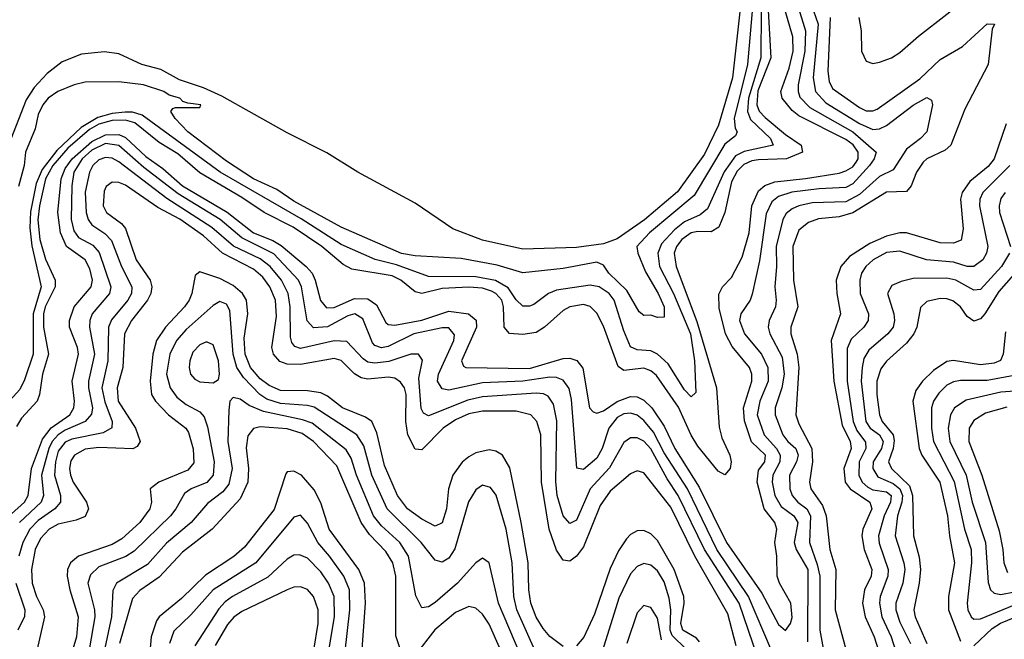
# Model space of a CAD drawing. Header units: inches. Extents: x 990535 to 1117859, y 769386 to 892122.
# Tile 451 of 656: x 1055255 to 1058180, y 817563 to 819403. Entities that reach past the tile are written whole.
import ezdxf

# ---------------------------------------------------------------- set-up
doc = ezdxf.new("R2010")
doc.units = ezdxf.units.IN
doc.header["$MEASUREMENT"] = 0
doc.layers.add('B0851', color=7, linetype='Continuous')

msp = doc.modelspace()

# ---------------------------------------------------------------- linework, layer by layer
at = {"layer": 'B0851', "color": 5}
for points, elevation in [([(1057401.4, 819490), (1057372.8, 819230), (1057331, 819090), (1057290, 819003.5), (1057210, 818891.7), (1057111.4, 818808.6), (1057030, 818752.1), (1056990, 818737.3), (1056910, 818726.5), (1056750, 818721.5), (1056630, 818748.8), (1056542.3, 818782.3), (1056430, 818858.1), (1056259.8, 818950), (1056167.3, 819007.3), (1056050, 819066.8), (1055856, 819176), (1055801, 819201), (1055730, 819224.5), (1055675.1, 819255.1), (1055618.2, 819270), (1055550, 819301.3), (1055507.5, 819307.5), (1055439, 819301), (1055381.7, 819278.3), (1055337.1, 819242.9), (1055298.6, 819201.4), (1055274.5, 819165.5), (1055221.7, 819030)], 2320), ([(1057437.5, 819497.5), (1057417.7, 819270), (1057378.3, 819110), (1057381.2, 819081.2), (1057387.1, 819070), (1057381.7, 819058.3), (1057350, 819033.2), (1057259.1, 818880.9), (1057126.7, 818770), (1057088.5, 818730), (1057091.4, 818710), (1057114.6, 818654.6), (1057152.2, 818590), (1057169.5, 818550), (1057170, 818519.6), (1057150, 818518.8), (1057130, 818525.7), (1057110, 818524.6), (1057095.2, 818535.2), (1057059, 818599), (1057005.2, 818650), (1056990, 818674.4), (1056970, 818683.4), (1056870, 818664.4), (1056750, 818651), (1056674.2, 818674.2), (1056566.4, 818693.6), (1056430, 818701.9), (1056390, 818708.7), (1056210, 818786.7), (1056070, 818864.5), (1056019.2, 818899.2), (1055950, 818930.8), (1055870, 818983.4), (1055754.8, 819070), (1055716.8, 819110), (1055703.9, 819130), (1055710, 819139.5), (1055718, 819142), (1055790, 819142), (1055793.5, 819150), (1055755, 819155), (1055740.3, 819160.3), (1055731.3, 819170), (1055699.1, 819179.1), (1055683.5, 819190), (1055622.7, 819210), (1055550, 819219), (1055450, 819217.9), (1055417, 819210), (1055368.8, 819190), (1055340.1, 819170), (1055323.6, 819150), (1055310, 819121.1), (1055300.8, 819079.2), (1055272.2, 819010), (1055268.3, 818970), (1055251.8, 818908.2)], 2340), ([(1057599.5, 819470), (1057627.8, 819390), (1057613, 819230), (1057619.2, 819190), (1057650, 819156.6), (1057750, 819094.5), (1057790, 819076.6), (1057810, 819078.7), (1057830.8, 819089.2), (1057910, 819149), (1057950, 819171.6), (1057963.9, 819163.9), (1057967, 819150), (1057950.1, 819069.9), (1057931.5, 819050), (1057890, 819018.4), (1057850, 818957.2), (1057810, 818937.7), (1057750, 818883.6), (1057710, 818861.8), (1057610, 818859.3), (1057570, 818850.7), (1057550, 818840.9), (1057532.9, 818827.1), (1057522.5, 818810), (1057503.1, 818730), (1057503.8, 818670), (1057498.4, 818610), (1057503.1, 818570), (1057500.8, 818550), (1057482.3, 818510), (1057479.1, 818490), (1057483.9, 818470), (1057520.4, 818400.4), (1057526.1, 818350), (1057519.7, 818310), (1057499.6, 818250), (1057499.8, 818230), (1057522.8, 818170), (1057537.7, 818150), (1057561, 818130), (1057567.6, 818110), (1057562.7, 818090), (1057542.3, 818050), (1057543.3, 818010), (1057550.6, 817990), (1057566.9, 817970), (1057593.4, 817950), (1057604.5, 817930), (1057601.9, 817850), (1057625, 817785), (1057632.3, 817750), (1057632.9, 817590), (1057665, 817410)], 2460), ([(1057748.1, 819410), (1057755.1, 819370), (1057756, 819310), (1057770, 819280.2), (1057790, 819272.9), (1057810, 819276.7), (1057845.2, 819290), (1057870, 819305.4), (1057925.4, 819354.6), (1058093.8, 819486.2)], 2520), ([(1055202.2, 817910), (1055269.4, 817970), (1055280.8, 817990), (1055290, 818070), (1055322.6, 818157.4), (1055349.2, 818190.8), (1055404.5, 818230), (1055416.6, 818250), (1055418.5, 818270), (1055411.1, 818330), (1055430, 818410), (1055427.2, 818430), (1055403.6, 818490), (1055403.1, 818510), (1055417.4, 818550), (1055467.5, 818610), (1055471.8, 818630), (1055463.6, 818663.6), (1055450, 818689.7), (1055394.6, 818730), (1055376.8, 818770), (1055368.5, 818830), (1055378.7, 818930), (1055390, 818960.7), (1055411.4, 818990), (1055470, 819041.5), (1055510, 819061.5), (1055550, 819061.9), (1055570, 819053.4), (1055630, 818996.5), (1055680.9, 818960.9), (1055738.6, 818910), (1055871.8, 818831.8), (1055950, 818770.3), (1056007.4, 818747.4), (1056032, 818732), (1056106.6, 818670), (1056123.8, 818650), (1056133.4, 818630), (1056149.3, 818569.3), (1056166.9, 818546.9), (1056190, 818548.1), (1056250, 818575), (1056290, 818573.7), (1056315.8, 818555.8), (1056343.4, 818503.4), (1056350, 818498), (1056370, 818496.1), (1056450, 818511), (1056530, 818537.7), (1056589, 818530), (1056611.1, 818511.1), (1056612.5, 818490), (1056568.3, 818390), (1056573.8, 818373.8), (1056581, 818370), (1056770, 818367.6), (1056870, 818397.1), (1056890, 818397.8), (1056910.8, 818390.8), (1056928, 818368), (1056948.6, 818250), (1056958.9, 818238.9), (1056970, 818234.1), (1056990, 818241.5), (1057030, 818269.5), (1057070, 818283.9), (1057090, 818283.3), (1057110, 818273.2), (1057133.1, 818250), (1057170, 818196.4), (1057202.1, 818130), (1057274.3, 818014.3), (1057355.3, 817850), (1057459.8, 817699.8), (1057510, 817607.2), (1057530, 817589), (1057544.8, 817610), (1057550, 817627.6), (1057546.4, 817670), (1057512.4, 817730), (1057505.8, 817750), (1057504.6, 817810), (1057498.7, 817850), (1057504.8, 817890), (1057498.3, 817910), (1057466.7, 817950), (1057446.3, 818030), (1057450, 818065.4), (1057469.3, 818090), (1057470.6, 818110), (1057429.6, 818149.6), (1057408.2, 818211.8), (1057405.8, 818250), (1057430.3, 818330), (1057430.8, 818350), (1057423.4, 818370), (1057372.3, 818432.3), (1057351.8, 818470), (1057333.6, 818546.4), (1057332.3, 818587.7), (1057343.7, 818610), (1057370, 818637.7), (1057401.8, 818698.2), (1057422.3, 818770), (1057430.3, 818850), (1057450, 818894.8), (1057469.3, 818910.7), (1057498.5, 818921.5), (1057590, 818931), (1057690, 818947.2), (1057710, 818954.2), (1057730, 818966.6), (1057740.3, 818979.7), (1057746.5, 818990), (1057746.8, 819010), (1057731.1, 819031.1), (1057710, 819047.5), (1057570, 819117.5), (1057550, 819133.4), (1057520.5, 819170), (1057516.1, 819190), (1057541, 819259), (1057553.6, 819310), (1057552.1, 819352.1), (1057529, 819430)], 2420), ([(1057457.9, 819430), (1057456.7, 819290), (1057420.4, 819170), (1057417.8, 819130), (1057426.8, 819106.8), (1057486.2, 819050), (1057494.1, 819030), (1057408.1, 819011.9), (1057381.7, 818998.3), (1057348.5, 818951.5), (1057299.1, 818840.9), (1057276.9, 818823.1), (1057230, 818802.3), (1057201.1, 818778.9), (1057162.3, 818737.7), (1057150.7, 818710), (1057156, 818670), (1057197.8, 818590), (1057248.1, 818470), (1057260, 818390), (1057264.2, 818295.8), (1057250, 818282.6), (1057230, 818303.4), (1057181.5, 818381.5), (1057150, 818409.3), (1057130, 818419.8), (1057090, 818422.5), (1057070, 818431.1), (1057050, 818479.1), (1057021.6, 818570), (1057006.1, 818590), (1056976.7, 818610), (1056950, 818614.2), (1056850, 818599.6), (1056826.7, 818590), (1056782.3, 818557.7), (1056770, 818552.6), (1056750, 818552.4), (1056730, 818570.8), (1056706.7, 818606.7), (1056668.5, 818628.5), (1056610, 818639.6), (1056470, 818640.3), (1056375, 818675), (1056310.9, 818690.9), (1056210, 818735.1), (1056091.3, 818811.3), (1055850.6, 818950.6), (1055619.4, 819119.4), (1055590, 819128.1), (1055568.6, 819128.6), (1055530, 819124.5), (1055487.8, 819112.2), (1055437.5, 819082.5), (1055365.2, 819014.8), (1055322, 818958), (1055303.8, 818916.2), (1055287.6, 818832.4), (1055285.4, 818785.4), (1055291.7, 818731.7), (1055318.8, 818610), (1055295.1, 818530), (1055295.7, 818410), (1055270, 818333.6), (1055255.6, 818304.4), (1055206.7, 818250)], 2360), ([(1057479.2, 819430), (1057486.6, 819290), (1057448.6, 819191.4), (1057445.2, 819150), (1057451.8, 819131.8), (1057470, 819112.8), (1057530, 819061.7), (1057576.6, 819030), (1057580.9, 819010), (1057533.8, 818990), (1057450, 818987.1), (1057430, 818984), (1057406.7, 818973.3), (1057386.9, 818953.1), (1057370, 818921.9), (1057349.8, 818830), (1057332.7, 818787.3), (1057310, 818773.5), (1057270, 818774.5), (1057250, 818769.9), (1057222.2, 818750), (1057206.6, 818730), (1057199.4, 818710), (1057205.4, 818670), (1057267.1, 818507.1), (1057325.1, 818310), (1057333, 818193), (1057341.1, 818161.1), (1057365.1, 818110), (1057369.4, 818090), (1057366, 818070), (1057350, 818051.5), (1057330, 818062.2), (1057270, 818136.7), (1057250, 818169.3), (1057212.6, 818252.6), (1057146.7, 818346.7), (1057130, 818360.5), (1057110, 818368.2), (1057050, 818360.9), (1057033.4, 818373.4), (1056990, 818492.7), (1056970, 818531.8), (1056950, 818551.6), (1056930, 818557.1), (1056889.8, 818550.2), (1056870, 818539.1), (1056814.9, 818490), (1056790, 818474.5), (1056750, 818467.7), (1056710, 818470.8), (1056694.5, 818490), (1056692.9, 818550), (1056687.3, 818570), (1056670.2, 818590), (1056656.7, 818596.7), (1056630, 818605.9), (1056590, 818608.6), (1056510, 818604.4), (1056450, 818590.2), (1056430, 818595.1), (1056388, 818630), (1056362.3, 818642.3), (1056242.4, 818662.4), (1056216.5, 818676.5), (1056152.7, 818730), (1056067.3, 818787.3), (1055982.1, 818830), (1055915.3, 818875.3), (1055790, 818948.4), (1055725.2, 819005.2), (1055670, 819038.2), (1055596.9, 819096.9), (1055570, 819104.5), (1055530, 819103.4), (1055490, 819092.5), (1055462.7, 819077.3), (1055398.2, 819021.8), (1055353.3, 818970), (1055331.8, 818930), (1055314.4, 818850), (1055309.1, 818809.1), (1055315.3, 818750), (1055331.5, 818691.5), (1055360.9, 818630), (1055361, 818621), (1055360.9, 818610), (1055331, 818550), (1055325.6, 818530), (1055325.7, 818490), (1055341.2, 818410), (1055323.5, 818350), (1055314.6, 818290), (1055307.4, 818270), (1055260.8, 818219.2), (1055245.4, 818194.6)], 2380), ([(1057564.7, 819450), (1057589.4, 819370), (1057587.8, 819310), (1057568.4, 819210), (1057568, 819190), (1057573.5, 819173.5), (1057602.8, 819142.8), (1057730.8, 819070), (1057799.4, 819010), (1057794.2, 818990), (1057780.3, 818970), (1057730, 818916), (1057710, 818904.6), (1057630, 818900.9), (1057549.1, 818890.9), (1057510, 818878.1), (1057490, 818862.4), (1057473.3, 818826.7), (1057453.2, 818686.8), (1057431.6, 818588.4), (1057425, 818570), (1057397.6, 818530), (1057394.2, 818510), (1057408.7, 818470), (1057459.4, 818410), (1057478.2, 818370), (1057478.9, 818330), (1057454.1, 818270), (1057446.5, 818230), (1057467.1, 818170), (1057503.3, 818130), (1057514.8, 818110), (1057514, 818090), (1057492.4, 818050), (1057491, 818030), (1057498.7, 817990), (1057517.5, 817957.5), (1057555.5, 817930), (1057567.5, 817910), (1057556.6, 817850), (1057562.5, 817830), (1057596.5, 817770), (1057595.7, 817555.7)], 2440), ([(1057663.4, 819410), (1057656.2, 819250), (1057659.9, 819219.9), (1057670, 819199), (1057750, 819142.1), (1057770, 819132.7), (1057790, 819132.1), (1057802.8, 819137.2), (1057930, 819227.5), (1057990, 819284.6), (1058056.7, 819323.3), (1058130, 819390.9), (1058151, 819390), (1058144.8, 819375.2), (1058132.7, 819270), (1058062.8, 819137.2), (1058021.3, 819030), (1058004.6, 819015.4), (1057950.7, 818990), (1057939.8, 818980.2), (1057919.4, 818950), (1057904.1, 818910), (1057890, 818892.8), (1057830, 818891.3), (1057730, 818829.1), (1057690, 818817.2), (1057628.7, 818811.3), (1057598.8, 818801.2), (1057570, 818778.2), (1057552.5, 818730), (1057554, 818630), (1057567.5, 818550), (1057546.3, 818490), (1057546.1, 818470), (1057565.4, 818410), (1057570.5, 818370), (1057561.6, 818230), (1057570, 818203.2), (1057608.6, 818130), (1057610.7, 818090), (1057602.1, 818030), (1057605.2, 818010), (1057640.5, 817960.5), (1057651.6, 817930), (1057662.4, 817830), (1057680.4, 817770), (1057678, 817650), (1057710.3, 817530)], 2480), ([(1058186.1, 819093.9), (1058150, 818989.9), (1058132.4, 818967.6), (1058077.7, 818922.3), (1058055, 818890), (1058050.1, 818869.9), (1058057.8, 818782.2), (1058052.1, 818747.9), (1058030, 818739.7), (1057990, 818740.2), (1057890, 818770), (1057870, 818770), (1057830, 818760.4), (1057781.3, 818738.7), (1057720.5, 818699.5), (1057694.6, 818670), (1057681.3, 818630), (1057682.5, 818590), (1057694, 818530), (1057666.1, 818450), (1057674.2, 818330), (1057699.2, 818199.2), (1057722.5, 818150), (1057725.7, 818130), (1057703.9, 818070), (1057707.9, 818030), (1057722.3, 818010), (1057780.9, 817970), (1057787, 817950), (1057760.4, 817890), (1057757.7, 817870), (1057764.2, 817830), (1057786.5, 817770), (1057784.5, 817750), (1057765.4, 817710), (1057759.1, 817670), (1057766.7, 817630), (1057794.3, 817570), (1057806.3, 817530)], 2520), ([(1057488.5, 817530), (1057420.5, 817690), (1057326.8, 817830), (1057239.2, 818010), (1057170, 818116.4), (1057138.5, 818178.5), (1057110, 818212.7), (1057090, 818228.1), (1057070, 818234.6), (1057050, 818232.4), (1057030, 818221.2), (1057005.1, 818190), (1056986, 818130), (1056970, 818100.4), (1056930, 818066.9), (1056910.7, 818070.7), (1056895.1, 818275.1), (1056887.5, 818307.5), (1056870, 818332.9), (1056850, 818340.8), (1056830, 818341.4), (1056750, 818329.8), (1056630, 818324.8), (1056530, 818302.9), (1056510, 818306.3), (1056496.6, 818330), (1056499.8, 818350), (1056545.1, 818450), (1056547, 818467), (1056530, 818487.8), (1056510, 818487.9), (1056425.9, 818470), (1056350, 818432.1), (1056330, 818428.4), (1056310, 818435.5), (1056303.4, 818443.4), (1056274.4, 818514.4), (1056250.8, 818530), (1056230, 818524), (1056170, 818490.9), (1056127.8, 818487.8), (1056109.1, 818509.1), (1056092.3, 818610), (1056084, 818630), (1056010, 818708.2), (1055915.2, 818755.2), (1055851.2, 818810), (1055725.8, 818885.8), (1055623.7, 818963.7), (1055550, 819029.7), (1055510, 819035), (1055470, 819015.2), (1055441.4, 818990), (1055416.6, 818950), (1055410.4, 818910), (1055408.7, 818810), (1055415.9, 818775.9), (1055430, 818756.2), (1055473, 818733), (1055491.4, 818711.4), (1055525.9, 818610), (1055522.1, 818590), (1055470.5, 818530), (1055463.5, 818510), (1055462.6, 818490), (1055477.2, 818410), (1055459.6, 818330), (1055459.5, 818310), (1055471.4, 818250), (1055468.4, 818231.6), (1055450.1, 818210), (1055390, 818183.6), (1055369.8, 818170.2), (1055351.7, 818150), (1055341.5, 818130), (1055320.5, 818050), (1055325.8, 817990), (1055319.4, 817970), (1055254.6, 817910)], 2440), ([(1057448.1, 817508.1), (1057393.2, 817670), (1057289.6, 817829.6), (1057212, 817990), (1057179.1, 818039.1), (1057130, 818128.1), (1057110, 818150.9), (1057090, 818161.4), (1057070, 818161.7), (1057050, 818147.4), (1057007.5, 818072.5), (1056950.4, 818009.6), (1056910, 817917), (1056890, 817906.7), (1056870, 817929.9), (1056852.5, 817990), (1056848.4, 818031.6), (1056851.3, 818211.3), (1056841.5, 818261.5), (1056825.2, 818285.2), (1056811.8, 818291.8), (1056790, 818293.5), (1056630, 818282.7), (1056587.1, 818272.9), (1056470, 818226.2), (1056454.6, 818234.6), (1056448.4, 818248.4), (1056441.2, 818338.8), (1056451.7, 818391.7), (1056439.7, 818410), (1056417.1, 818410), (1056352.1, 818387.9), (1056310, 818382.7), (1056290, 818386), (1056275.7, 818395.7), (1056227.4, 818447.4), (1056190, 818448.9), (1056090, 818426.7), (1056072.6, 818432.6), (1056064.1, 818444.1), (1056060.2, 818460.2), (1056059, 818550), (1056053, 818590), (1056032.8, 818630), (1055999.8, 818670), (1055970, 818692.8), (1055890.6, 818730.6), (1055826.4, 818786.4), (1055692, 818872), (1055550, 818980.8), (1055530, 818991.6), (1055510, 818994), (1055490, 818986.9), (1055472.4, 818970), (1055462.5, 818950), (1055449.6, 818890.4), (1055452.6, 818830), (1055458.5, 818810), (1055470, 818794.3), (1055508.3, 818768.3), (1055527.7, 818747.7), (1055557.5, 818670), (1055588.8, 818610), (1055587.3, 818590), (1055576.7, 818570), (1055528.1, 818511.9), (1055519.6, 818490), (1055517.6, 818390), (1055499.1, 818310), (1055507.8, 818267.8), (1055530.1, 818210), (1055528.6, 818191.4), (1055503.5, 818176.5), (1055410, 818157.6), (1055390, 818148.1), (1055370, 818121.8), (1055362, 818090), (1055358.8, 818050), (1055376.7, 817990), (1055376.9, 817970), (1055359.7, 817950), (1055310, 817915.9), (1055285.5, 817890), (1055264.8, 817850), (1055252.7, 817810)], 2460), ([(1058197.2, 818970), (1058116.4, 818890), (1058107.6, 818870), (1058106.5, 818850), (1058131.1, 818730), (1058127.9, 818710), (1058117.1, 818690), (1058090.3, 818669.7), (1058070, 818670.6), (1058030, 818683), (1057949.7, 818689.7), (1057870, 818716), (1057830, 818711.8), (1057790.9, 818690), (1057768.7, 818670), (1057756.6, 818650), (1057750.9, 818629.1), (1057752, 818590), (1057776.9, 818530), (1057776.5, 818510), (1057763, 818490), (1057725.8, 818454.2), (1057713.3, 818426.7), (1057713.3, 818330), (1057731.5, 818210), (1057742.6, 818182.6), (1057768.1, 818148.1), (1057769.1, 818130), (1057749.4, 818090), (1057748.2, 818050), (1057757.8, 818030), (1057774.7, 818014.7), (1057790, 818006.9), (1057830, 818001.3), (1057844.4, 817990), (1057842.8, 817970), (1057823.3, 817930), (1057807.1, 817870), (1057808.9, 817848.9), (1057835.4, 817770), (1057834, 817750), (1057811.3, 817690), (1057809.3, 817670), (1057816.9, 817630), (1057844.7, 817570), (1057857.4, 817530)], 2540), ([(1057383.8, 817543.8), (1057359, 817639), (1057261.1, 817810), (1057190, 817955), (1057110, 818057.5), (1057090, 818063.4), (1057070, 818054.4), (1057010, 818003.1), (1056980, 817960), (1056930, 817837.6), (1056910, 817809.4), (1056890, 817794.9), (1056870, 817798.3), (1056850, 817828), (1056828.3, 817890), (1056806, 818030), (1056803.9, 818170), (1056792.1, 818210), (1056773.5, 818230), (1056730, 818240.4), (1056630, 818240.3), (1056590, 818232.8), (1056550, 818214.3), (1056513.3, 818190), (1056450, 818125.5), (1056430, 818127.5), (1056408.1, 818170), (1056402.6, 818210), (1056403.8, 818290), (1056398.1, 818310), (1056386.8, 818326.8), (1056370, 818338.5), (1056350, 818341.9), (1056290, 818335.4), (1056270, 818339.2), (1056250, 818351.7), (1056210.5, 818390.5), (1056190, 818396.6), (1056090, 818378.6), (1056050, 818380.3), (1056028.4, 818388.4), (1056009.8, 818409.8), (1056004.8, 818430), (1056017.9, 818522.1), (1056015.1, 818570), (1055998.8, 818610), (1055978, 818638), (1055950, 818662), (1055857.8, 818710), (1055801.4, 818761.4), (1055730.8, 818810.8), (1055665.7, 818845.7), (1055570, 818911.3), (1055550, 818919.4), (1055530, 818920.8), (1055511.8, 818908.2), (1055505.8, 818894.2), (1055503.2, 818850), (1055512.8, 818830), (1055558, 818798), (1055570, 818783.4), (1055600.9, 818690), (1055642.7, 818630), (1055648.3, 818610), (1055645, 818590), (1055634.8, 818570), (1055587.8, 818510), (1055566.4, 818470), (1055561.3, 818370), (1055545.1, 818310), (1055548.3, 818270), (1055599, 818190), (1055613, 818150), (1055604.7, 818135.3), (1055591.2, 818128.8), (1055490, 818132.3), (1055450, 818127.2), (1055417.7, 818110), (1055407.3, 818092.7), (1055403.5, 818070), (1055406.3, 818050), (1055414.6, 818030), (1055454.2, 817970), (1055460.1, 817950), (1055450, 817927.4), (1055423.5, 817916.5), (1055370, 817904.6), (1055342.8, 817890), (1055317.3, 817862.7), (1055301.5, 817830), (1055290.8, 817770), (1055292, 817730), (1055304.9, 817690), (1055325.4, 817650), (1055328.7, 817630), (1055297.5, 817490)], 2480), ([(1058182.8, 818890), (1058170, 818872.5), (1058164.8, 818850), (1058166.5, 818830), (1058198.9, 818730)], 2560), ([(1058195.5, 818710), (1058171.7, 818670), (1058110, 818602.3), (1058090, 818599.4), (1058036.3, 818630), (1058010, 818635.3), (1057910, 818634.5), (1057874.2, 818625.8), (1057846.8, 818613.2), (1057833, 818590), (1057852.2, 818530), (1057854.6, 818510), (1057850.1, 818490), (1057834.5, 818470), (1057778, 818422), (1057763.6, 818396.4), (1057758.1, 818370), (1057755.4, 818330), (1057769.2, 818210), (1057782.2, 818190), (1057809.7, 818169.7), (1057820.6, 818150), (1057815.8, 818130), (1057790.5, 818090), (1057790.3, 818070), (1057805.2, 818045.2), (1057850, 818025.4), (1057870, 818010), (1057877.8, 817990), (1057876.3, 817970), (1057863.6, 817930), (1057856.6, 817870), (1057882.4, 817790), (1057884.6, 817770), (1057878.9, 817730), (1057858.1, 817670), (1057858, 817650), (1057870, 817614), (1057901.5, 817550)], 2560), ([(1058229.7, 818670.3), (1058164, 818596), (1058123.1, 818530), (1058110, 818514.6), (1058090, 818507.6), (1058070, 818522.1), (1058050.2, 818550.2), (1058027.8, 818567.8), (1058010, 818574.5), (1057990, 818575.1), (1057950, 818565.9), (1057931.7, 818548.3), (1057920.4, 818490), (1057911.5, 818470), (1057890, 818442.6), (1057830, 818389.4), (1057813.7, 818366.3), (1057802.2, 818330), (1057801.7, 818290), (1057809.3, 818230), (1057817.6, 818210), (1057850.3, 818170.3), (1057853.6, 818153.6), (1057850.7, 818130), (1057836.7, 818090), (1057844.9, 818070), (1057898.5, 818018.5), (1057908.1, 817990), (1057910.9, 817870), (1057927.1, 817807.1), (1057931.5, 817770), (1057928, 817730), (1057911.5, 817650), (1057915.4, 817630), (1057950.3, 817550)], 2580), ([(1056870, 817541.6), (1056830, 817570.9), (1056810, 817594.5), (1056790, 817628.8), (1056773.8, 817670), (1056767.7, 817710), (1056765.5, 817790), (1056745.2, 817910), (1056711.7, 818071.7), (1056690, 818109.3), (1056670, 818121.7), (1056650, 818125.8), (1056610, 818116.6), (1056590, 818105), (1056570, 818088.9), (1056541.9, 818050), (1056529.5, 818010), (1056522.9, 817950), (1056510, 817909.1), (1056490, 817899.1), (1056450, 817919.9), (1056407.5, 817950), (1056377.5, 817990), (1056338.9, 818078.9), (1056316.5, 818176.5), (1056301, 818210), (1056282.9, 818222.9), (1056213.9, 818250), (1056170, 818284.6), (1056150, 818295), (1056110, 818301), (1056030, 818301.8), (1055996.2, 818316.2), (1055970, 818336.6), (1055940.6, 818370), (1055925.1, 818410), (1055922.3, 818457.7), (1055933.2, 818530), (1055928.9, 818570), (1055917, 818590), (1055890, 818613.5), (1055850, 818634.9), (1055790, 818653.9), (1055777, 818643), (1055766.7, 818590), (1055758.5, 818570), (1055745.1, 818550), (1055688.5, 818490), (1055662.2, 818450), (1055650.4, 818409.6), (1055642.6, 818330), (1055647, 818290), (1055658.6, 818270), (1055697.8, 818230), (1055748.8, 818190), (1055757.3, 818177.3), (1055771.1, 818128.9), (1055773.1, 818086.9), (1055754.6, 818065.4), (1055668.6, 818030), (1055643, 818010), (1055646.4, 817970), (1055642.1, 817950), (1055611.9, 817910), (1055558.4, 817861.6), (1055530, 817844), (1055430.1, 817810), (1055406.2, 817790), (1055397.3, 817770), (1055396.1, 817750), (1055404.1, 817710), (1055429.5, 817630), (1055424.5, 817570), (1055388.1, 817450)], 2520), ([(1056790, 817521.5), (1056732.7, 817650), (1056723.5, 817690), (1056717.9, 817790), (1056700.5, 817890), (1056670.5, 817990.5), (1056653.9, 818013.9), (1056630, 818020.2), (1056610, 818007.2), (1056588.9, 817971.1), (1056548.4, 817831.6), (1056530, 817803.4), (1056510, 817791.9), (1056490, 817798), (1056448.5, 817850), (1056347.2, 817950), (1056301.6, 818050), (1056277.9, 818137.9), (1056256.9, 818170), (1056130, 818252), (1056110, 818257.2), (1056030, 818263), (1055990, 818276.1), (1055968.8, 818290), (1055920.1, 818340.1), (1055900.7, 818370), (1055889.6, 818410), (1055879.4, 818539.4), (1055870, 818558.5), (1055850, 818566), (1055830, 818554.5), (1055750, 818482.8), (1055720.9, 818450), (1055701.3, 818410), (1055691.2, 818350), (1055702.1, 818310), (1055722.4, 818282.4), (1055750, 818260.1), (1055790, 818238.5), (1055803.6, 818223.6), (1055813.5, 818193.5), (1055833.1, 818090), (1055829.7, 818050), (1055811.3, 818028.7), (1055765.1, 818010), (1055744.5, 817995.5), (1055719.5, 817950), (1055703.4, 817930), (1055595.7, 817824.3), (1055570.9, 817809.1), (1055490, 817777.8), (1055465.2, 817754.8), (1055458.1, 817730), (1055477.7, 817650), (1055478.2, 817630), (1055462.8, 817537.2)], 2540), ([(1058183.8, 818476.2), (1058177.3, 818410), (1058169.1, 818390.9), (1058150, 818382.6), (1058110, 818377.8), (1058030, 818391.3), (1058010, 818388.1), (1057970, 818361.7), (1057937.1, 818330), (1057918.1, 818301.9), (1057908.3, 818270), (1057927.8, 818130), (1057935.7, 818110), (1057988.5, 818030), (1058011.6, 817930), (1058017.4, 817870), (1058032.4, 817790), (1058014.4, 817690), (1058014.9, 817650), (1058050, 817557.5)], 2620), ([(1058210, 818346.5), (1058130, 818331.8), (1058050, 818331.7), (1058030, 818327.6), (1058010, 818317.3), (1057985.7, 818294.3), (1057970.1, 818270), (1057964.1, 818250), (1057963.8, 818190), (1057970.3, 818150), (1058031.4, 818031.4), (1058062.6, 817890), (1058082.5, 817830), (1058083.4, 817790), (1058069.8, 817670), (1058072.1, 817650), (1058082.5, 817630), (1058090, 817623), (1058110, 817623.6), (1058227.3, 817672.7)], 2640), ([(1058238.2, 818301.8), (1058170, 818296.5), (1058067.3, 818272.7), (1058032.6, 818250), (1058020.4, 818230), (1058014, 818190), (1058018.3, 818150), (1058066.7, 818050), (1058085.4, 817970), (1058125, 817850), (1058132.1, 817732.1), (1058139.1, 817710), (1058150, 817699.6), (1058170, 817696.1), (1058251.6, 817711.6)], 2660), ([(1056758.9, 817478.9), (1056678.1, 817670), (1056649.9, 817789.9), (1056630, 817803.5), (1056610, 817789.8), (1056556.3, 817730), (1056490, 817671.9), (1056470, 817659), (1056450, 817655.9), (1056431.8, 817691.8), (1056410.2, 817810.2), (1056384.2, 817850), (1056330, 817900.2), (1056306.5, 817930), (1056256.3, 818050), (1056240.5, 818100.5), (1056225.6, 818125.6), (1056124.4, 818204.4), (1056095.2, 818215.2), (1055979.3, 818239.3), (1055937.5, 818257.5), (1055910, 818275.7), (1055890, 818281.4), (1055879.7, 818270), (1055876.8, 818243.2), (1055873.4, 818150), (1055886.4, 818070), (1055876.4, 818023.6), (1055859.3, 818000.7), (1055813.7, 817966.3), (1055764.9, 817910), (1055691.9, 817848.1), (1055634.7, 817785.3), (1055542.8, 817730), (1055531.9, 817708.1), (1055527.9, 817630), (1055498.1, 817490)], 2560), ([(1058187.7, 818252.3), (1058125, 818235), (1058090, 818212.6), (1058076.1, 818190), (1058075.2, 818150), (1058113.9, 818050), (1058165, 817885), (1058176.2, 817830), (1058179, 817790), (1058190, 817761.7)], 2680), ([(1056390, 817522.3), (1056373, 817573), (1056372.7, 817750), (1056364, 817790), (1056343.4, 817823.4), (1056294.6, 817874.6), (1056270.2, 817910), (1056197.9, 818077.9), (1056128, 818150), (1056094.3, 818174.3), (1056050, 818187.7), (1055970, 818194.3), (1055950, 818189), (1055932.9, 818167.1), (1055928.2, 818131.8), (1055935, 818070), (1055933.2, 818030), (1055910, 817979.7), (1055827.6, 817890), (1055738.5, 817821.5), (1055670, 817747.6), (1055612.2, 817707.8), (1055590, 817684.2), (1055552, 817550)], 2580), ([(1056264.2, 817410), (1056282.9, 817670), (1056279.7, 817730), (1056262.4, 817770), (1056174.7, 817890), (1056150, 817968.4), (1056130, 818007.3), (1056092.6, 818050), (1056070, 818062.4), (1056050, 818059.9), (1056045.5, 818054.5), (1056011.7, 817948.3), (1055923, 817837), (1055891.4, 817808.6), (1055807, 817753), (1055736, 817684), (1055670.1, 817630), (1055662.2, 817617.8), (1055646.1, 817570), (1055638.8, 817490)], 2620), ([(1056221, 817519), (1056235.8, 817650), (1056235.1, 817710), (1056217.8, 817750), (1056176.1, 817810), (1056141.3, 817850), (1056110, 817908.2), (1056090, 817931.6), (1056070, 817925.4), (1055956.9, 817790), (1055830.5, 817710), (1055764.2, 817635.8), (1055713.2, 817586.8), (1055700.1, 817550)], 2640), ([(1057274.9, 817554.9), (1057266.1, 817566.1), (1057225.9, 817590), (1057219, 817610), (1057229.5, 817670), (1057228, 817690), (1057200.1, 817770), (1057150, 817856.2), (1057130, 817876.2), (1057110, 817885.8), (1057090, 817885), (1057070, 817874), (1057058.5, 817861.5), (1057034.3, 817825.7), (1057010, 817773.4), (1056962.9, 817637.1), (1056930.9, 817569.1), (1056910, 817543.4)], 2520), ([(1056173.7, 817530), (1056190.6, 817630), (1056189.2, 817690), (1056172.5, 817730), (1056150, 817763), (1056110, 817803.5), (1056086.3, 817813.7), (1056070, 817813), (1056050, 817800.7), (1055992.9, 817747.1), (1055887.7, 817690), (1055865.6, 817674.4), (1055846.7, 817653.3), (1055776.1, 817543.9)], 2660), ([(1057234.6, 817534.6), (1057194, 817574), (1057188.2, 817590), (1057189.4, 817650), (1057184.9, 817684.9), (1057170, 817733.8), (1057150, 817766.2), (1057130, 817783.4), (1057110, 817788.4), (1057090, 817779.6), (1057070, 817757.2), (1057034.9, 817685.1), (1056986.3, 817530)], 2540), ([(1055244.1, 817730), (1055270.4, 817650), (1055269.1, 817630.9), (1055249.7, 817590)], 2460), ([(1056128.9, 817531.1), (1056141.9, 817610), (1056141.9, 817650), (1056127.9, 817690), (1056110, 817710.4), (1056090, 817718.9), (1056070, 817717.6), (1056050, 817709.5), (1055914.8, 817645.2), (1055891.2, 817628.8), (1055873, 817607), (1055835.9, 817544.1)], 2680), ([(1056684.8, 817530), (1056650, 817608.2), (1056630, 817638), (1056610, 817655.7), (1056590, 817659.9), (1056550, 817642.9), (1056488.5, 817591.5), (1056430, 817515.4)], 2580), ([(1057161.6, 817561.6), (1057150, 817625.3), (1057130, 817657.1), (1057110, 817663.1), (1057090, 817641.5), (1057059.2, 817550)], 2560), ([(1058090, 817543.4), (1058144.6, 817595.4), (1058168.7, 817611.3), (1058230, 817636)], 2620)]:
    msp.add_lwpolyline(points, dxfattribs=dict(at, elevation=elevation))
at = {"layer": 'B0851', "color": 5, "elevation": 2560}
msp.add_lwpolyline([(1055810, 818446.2), (1055790, 818437.6), (1055770, 818415.4), (1055760.5, 818390), (1055758.7, 818370), (1055762.9, 818350), (1055775.7, 818335.7), (1055790, 818327.9), (1055830, 818324.6), (1055845.6, 818334.4), (1055849.2, 818350.8), (1055845.8, 818390), (1055830, 818437)], close=True, dxfattribs=at)

doc.saveas('drawing.dxf')
